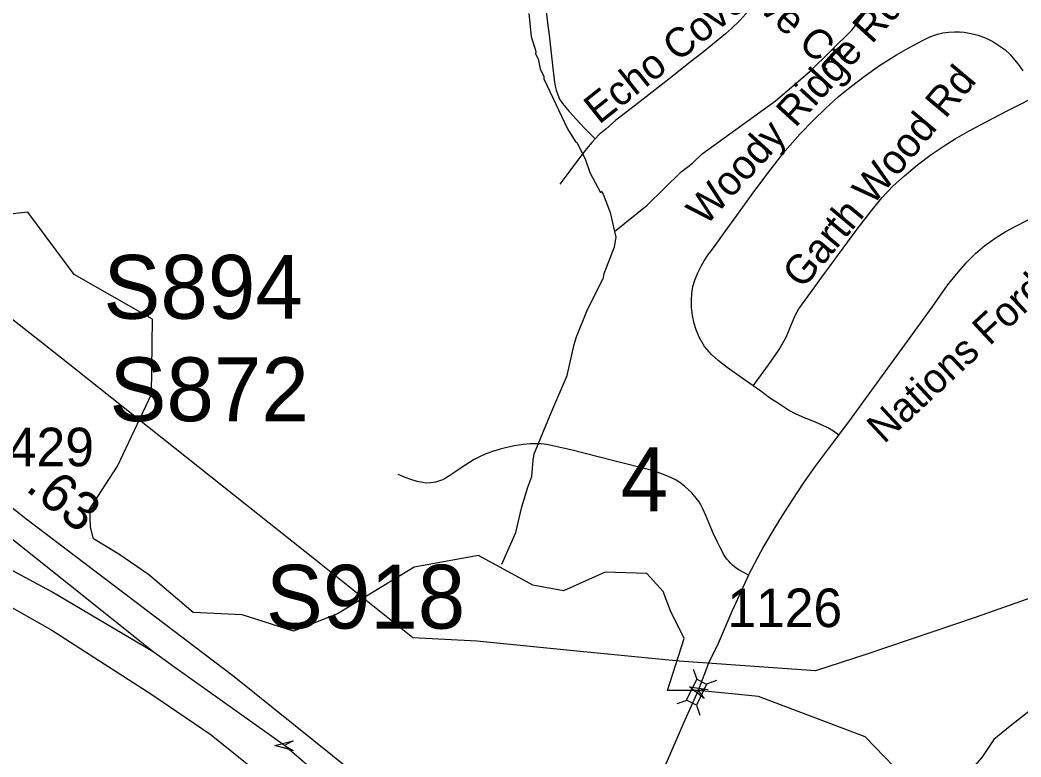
# Model space of a CAD drawing. Extents: x 1383679 to 1536984, y 460658 to 651027.
# Drawn here: x 1428854 to 1432096, y 504390 to 506777 of the extents above; entities that cross this region are included whole.
import ezdxf

# ---------------------------------------------------------------- set-up
doc = ezdxf.new("R2010")
doc.units = 0
for name, color, linetype in [('Exist Hydrographic Creek Single Shore', 7, 'Continuous'), ('Exist Hydrographic Misc Water Feature', 7, 'Continuous'), ('Exist Road Non-System Type 51', 7, 'Continuous'), ('Exist Road Non-System Type 51 Label', 7, 'Continuous'), ('Exist Road Primary Interstate Divided Center Attributed', 7, 'Continuous'), ('Exist Road Primary Interstate Ramp 1 Lane Attributed', 7, 'Continuous'), ('Exist Road Primary Interstate Structure Ovrhead Sign Attributed CELL', 7, 'Continuous'), ('Exist Road Primary Interstate Structure Ovrhead Sign Number Label', 7, 'Continuous'), ('Exist Road Primary US Service Attributed', 7, 'Continuous'), ('Exist Road Secondary Mileage Hundredths English Label', 7, 'Continuous'), ('Exist Road Secondary Structure Standard Bridge Attributed CELL', 7, 'Continuous'), ('Exist Road Secondary Structure Standard Bridge CELL', 7, 'Continuous'), ('Exist Road Secondary Structure Standard Bridge Number Label', 7, 'Continuous'), ('Exist Road Secondary Type 51 Attributed', 7, 'Continuous'), ('Exist Road Secondary Type 51 Number Label', 7, 'Continuous'), ('Exist Utilities Electrical Transmission Line', 7, 'Continuous')]:
    doc.layers.add(name, color=color, linetype=linetype)

msp = doc.modelspace()

# ---------------------------------------------------------------- linework, layer by layer
at = {"layer": 'Exist Hydrographic Creek Single Shore'}
for points in [[(1429028.9, 505952.1), (1428879.6, 506153.9), (1428572, 506119.6), (1428379.2, 506056.8), (1428259.7, 506124), (1428134.3, 506310.3), (1428145.4, 506451.3), (1428047.4, 506551.7), (1427830.3, 506556), (1427663.1, 506363.7), (1427452.6, 506406.1), (1427292.7, 506417.5), (1427199.7, 506507.3)], [(1431745.4, 504295.6), (1431591.3, 504455.2), (1431245.8, 504585.4), (1431050.3, 504604.7), (1430951.4, 504604.7), (1431004.5, 504773.8), (1430961, 504863.2), (1430936.9, 504925.9), (1430883.8, 504983.9), (1430748.6, 504988.7), (1430614.6, 504927.8), (1430514.6, 504946.2), (1430339.2, 505042.6), (1430130.1, 505004.1), (1429882.4, 504853.9), (1429739.4, 504797.6), (1429573.4, 504850.2), (1429415, 504858), (1429269.5, 504981), (1429174.3, 505046.2), (1429091.4, 505096.8), (1429082.5, 505134.5), (1429079.5, 505193.2), (1429169.3, 505332.2), (1429279.3, 505565.1), (1429283.3, 505808), (1429028.9, 505952.1)]]:
    msp.add_lwpolyline(points, dxfattribs=at)
at = {"layer": 'Exist Hydrographic Misc Water Feature'}
for points in [[(1430501.4, 506797.9), (1430509.2, 506723.2), (1430524.1, 506674.9), (1430523.9, 506666.9), (1430531.6, 506650.7), (1430538.9, 506618.6), (1430550.4, 506594.3), (1430550.2, 506586.3), (1430626.6, 506424.7), (1430651.9, 506384.1), (1430657.7, 506380), (1430684.6, 506327.4), (1430699.6, 506283.1), (1430734.2, 506218.3), (1430736.4, 506222.3), (1430742.1, 506212.2), (1430764.9, 506153.7), (1430779.3, 506091.4)], [(1430779.3, 506091.4), (1430885.4, 506177), (1430995.7, 506284.5), (1431032.3, 506313.6), (1431063, 506342.9), (1431300.9, 506515.5), (1431412.9, 506610.9), (1431547.8, 506743.8), (1431591, 506798.8)], [(1430779.3, 506091.4), (1430783.1, 506073.3), (1430778.4, 506041.4), (1430744.6, 505954.2), (1430742, 505937.1)], [(1430414, 505013.9), (1430460, 505117.2), (1430479.6, 505200.5), (1430498.9, 505264.2), (1430511.5, 505298.6), (1430516.3, 505350.7), (1430518.6, 505371.3), (1430576.8, 505509.3), (1430626.5, 505625.3), (1430648.2, 505725.8), (1430656.5, 505750.5), (1430692.2, 505839.6), (1430742, 505937.1)], [(1432890.4, 505895.2), (1432811.5, 505649.2), (1432786, 505571.8), (1432738.6, 505498.9), (1432664.7, 505408.4), (1432623.5, 505346.9), (1432610.9, 505315.1), (1432591.5, 505241.7), (1432527.2, 505126.5), (1432445.3, 504926.2), (1432341.2, 504719.9), (1432288, 504661.1), (1432180.4, 504583.7), (1432060.6, 504489.2), (1432007.7, 504446.8), (1431968.5, 504387.7), (1431921.5, 504334.5), (1431820.6, 504290.5), (1431769.8, 504255.5), (1431733.1, 504220.1)]]:
    msp.add_lwpolyline(points, dxfattribs=at)
at = {"layer": 'Exist Road Non-System Type 51'}
for points in [[(1430512.9, 506987.6), (1430513.3, 506986.9), (1430526.8, 506960.1), (1430533.9, 506940.8), (1430541.4, 506920.3), (1430545.1, 506907.8), (1430546.9, 506897.6), (1430549, 506886.4), (1430550.3, 506874.7), (1430552.5, 506851.1), (1430562.8, 506767.6), (1430567.4, 506727.6), (1430578.2, 506630.6), (1430583.9, 506582.8), (1430587.1, 506563), (1430590.8, 506549.6), (1430595.4, 506534.3), (1430601.6, 506520.7), (1430611, 506505.9), (1430632.4, 506480.3), (1430681.8, 506426.4), (1430698.9, 506409.5), (1430716.4, 506391.7)], [(1431353.5, 506972.7), (1431321.3, 506933.7), (1431263.2, 506864.8), (1431236, 506831.4), (1431215.2, 506808.1), (1431184.3, 506774.4), (1431158.1, 506749.6), (1431138.4, 506732.1), (1431096.9, 506697.2), (1431066.4, 506672.9), (1431025.1, 506640.8), (1430964.7, 506592.9), (1430901.2, 506543.5), (1430833.2, 506490.1), (1430783.8, 506452.1), (1430751.1, 506423.3), (1430729.8, 506405.8), (1430716.4, 506391.7)], [(1431228.8, 505591.4), (1431192.9, 505616.7), (1431144.2, 505651.4), (1431115.4, 505673.7), (1431093.2, 505693.9), (1431071.2, 505719.8), (1431054.6, 505747.4), (1431043.9, 505773.1), (1431037.5, 505794.2), (1431031.9, 505819.5), (1431029, 505846), (1431029, 505868.9), (1431030.1, 505891), (1431033.5, 505913.5), (1431039.8, 505934.5), (1431047.6, 505955.3), (1431060.6, 505981.9), (1431069.7, 505996.7), (1431081.7, 506015.2), (1431099.4, 506038.5), (1431137.7, 506091.9), (1431175.6, 506144.1), (1431225.3, 506212.3), (1431275.9, 506280.4), (1431331.8, 506352.5), (1431380.5, 506408.2), (1431422.5, 506451.5), (1431462.2, 506490), (1431505, 506528.5), (1431546.7, 506562.2), (1431587.8, 506593.6), (1431637.8, 506629), (1431692.5, 506663.8), (1431730.1, 506685.2), (1431778.6, 506711.6), (1431798.9, 506720.9), (1431812.1, 506726.3), (1431825.2, 506730.8), (1431842.3, 506734.9), (1431861.8, 506737.8), (1431881.1, 506738.6), (1431896.9, 506738.2), (1431911.7, 506736.9), (1431933.9, 506732.9), (1431957.3, 506727.5), (1431983.1, 506718.4), (1432005, 506707.3), (1432027.1, 506692.4), (1432043.1, 506680.8), (1432060.4, 506665.1), (1432075, 506647.4), (1432087.1, 506634), (1432101.8, 506611.7)], [(1431228.8, 505591.4), (1431252.3, 505624.3), (1431287, 505671.8), (1431312.5, 505709.2), (1431326.1, 505731.8), (1431335, 505750), (1431346.3, 505774.9), (1431355.6, 505798.9), (1431365.4, 505822.1), (1431376.6, 505841.2), (1431405.7, 505881.6), (1431450.5, 505943.8), (1431504.8, 506017), (1431565.3, 506099.8), (1431609, 506156.9), (1431645, 506200.6), (1431682.2, 506239.5), (1431718, 506272.4), (1431761.1, 506307.7), (1431805.3, 506341.4), (1431847, 506369.4), (1431882.6, 506392), (1431927.8, 506417.7), (1431985.5, 506447.8), (1432048.5, 506481.4), (1432075, 506494.7), (1432143.1, 506528.9)], [(1431505.6, 505432.3), (1431546.9, 505487), (1431621.6, 505589.3), (1431728.2, 505736.7), (1431807.7, 505846.6), (1431858.3, 505918.2), (1431892.6, 505960.5), (1431921.2, 505993), (1431948.5, 506020.7), (1431979.2, 506046.7), (1432015.1, 506072.8), (1432044.3, 506090.9), (1432075, 506107.2), (1432121.6, 506131.1), (1432200.7, 506172.6), (1432305.5, 506226.2), (1432399.2, 506273.7), (1432519, 506335.4), (1432657.2, 506408.9), (1432720.6, 506441.4)], [(1430716.4, 506391.7), (1430705.8, 506380.5), (1430688.5, 506359.7), (1430662.7, 506326.3), (1430631.4, 506284.2), (1430601.8, 506245.5)], [(1431505.6, 505432.3), (1431488.2, 505445), (1431470.5, 505455.4), (1431452.4, 505464.1), (1431430.2, 505473.7), (1431395.1, 505488.1), (1431367.9, 505500.4), (1431343.3, 505513.6), (1431313.3, 505532.5), (1431281.8, 505553.1), (1431253, 505574.3), (1431228.8, 505591.4)], [(1431213.3, 504978.5), (1431253, 505054), (1431260.1, 505066), (1431296.3, 505127.9), (1431322.9, 505171.6), (1431356.7, 505223.9), (1431391.6, 505276.1), (1431430.3, 505331.9), (1431472.3, 505388.2), (1431505.6, 505432.3)], [(1431213.3, 504978.5), (1431182, 504996.4), (1431173.6, 505001.7), (1431167.4, 505006.2), (1431162, 505010.5), (1431154.7, 505017.4), (1431149.3, 505023.6), (1431143.5, 505030), (1431136.2, 505040.3), (1431132.4, 505046.8), (1431128.9, 505053.9), (1431122.6, 505066), (1431111.7, 505087.7), (1431099.6, 505112.4), (1431091.3, 505132.7), (1431075.3, 505171.6), (1431065.6, 505193.7), (1431059.1, 505206.7), (1431053.2, 505216.4), (1431041, 505232.8), (1431028.5, 505246.8), (1431018.2, 505256.5), (1431006.9, 505266.3), (1430993.7, 505276.2), (1430978.5, 505285.9), (1430963.5, 505294.3), (1430943.6, 505302.7), (1430917.2, 505312), (1430896.9, 505318.3), (1430777.3, 505348.8), (1430638.2, 505384.3), (1430564.6, 505400.6), (1430551.8, 505403.2), (1430542.2, 505404.1), (1430525.9, 505404.5), (1430505.8, 505403.8), (1430483.4, 505401.4), (1430455.5, 505397.3), (1430430.5, 505392.4), (1430409.4, 505387.2), (1430383.8, 505379.4), (1430366.1, 505373), (1430348.6, 505365.2), (1430335.2, 505358.6), (1430324.5, 505352.9), (1430309.7, 505343.6), (1430285.9, 505328.3), (1430262.5, 505312.6), (1430243.2, 505299.2), (1430230.8, 505291.8), (1430223.6, 505287.7), (1430216, 505285), (1430200, 505280.3), (1430184.2, 505277.4), (1430169.6, 505277.1), (1430157.8, 505278.4), (1430140.6, 505282.4), (1430120, 505288.7), (1430100.9, 505295.3), (1430078.5, 505304.3)], [(1431213.3, 504978.5), (1431158.9, 504860.7), (1431115.5, 504756.9), (1431084.1, 504694.1), (1431050.3, 504604.7)]]:
    msp.add_lwpolyline(points, dxfattribs=at)
at = {"layer": 'Exist Road Primary Interstate Divided Center Attributed'}
for points in [[(1429285.3, 504730), (1428954.5, 504925.2), (1428494.8, 505172.7), (1428231.2, 505299.5), (1428083.9, 505377.1)], [(1428612, 504996), (1428957.4, 504800.5), (1429280.3, 504592.1), (1429472.6, 504461.4), (1429628.1, 504335.8), (1429711.3, 504262.8), (1429895.3, 504101.4)], [(1430555.7, 503576.8), (1430480.7, 503661.4), (1430359.5, 503799), (1430065, 504121.5), (1429710.2, 504426.5), (1429355, 504679.9), (1429285.3, 504730)]]:
    msp.add_lwpolyline(points, dxfattribs=at)
at = {"layer": 'Exist Road Primary Interstate Ramp 1 Lane Attributed'}
msp.add_lwpolyline([(1429285.3, 504730), (1428738, 505166.6), (1428449.7, 505379.9), (1428155.1, 505601.4), (1428042.1, 505692.8), (1427882.1, 505817)], dxfattribs=at)
at = {"layer": 'Exist Road Primary Interstate Structure Ovrhead Sign Attributed CELL'}
msp.add_lwpolyline([(1429738.6, 504410.7), (1429679.7, 504426.5), (1429738.6, 504442.3), (1429710.2, 504426.5)], close=True, dxfattribs=at)
at = {"layer": 'Exist Road Primary US Service Attributed'}
msp.add_lwpolyline([(1430518.2, 503853.8), (1430513.2, 503855.7), (1430170.2, 504147), (1429932.1, 504340.4), (1429547.4, 504649.2), (1428873.1, 505160.7), (1427937.6, 505904.9)], dxfattribs=at)
at = {"layer": 'Exist Road Secondary Structure Standard Bridge Attributed CELL'}
msp.add_lwpolyline([(1431070.2, 504579), (1431022.3, 504616.8), (1431082.6, 504608), (1431050.3, 504604.7)], close=True, dxfattribs=at)
at = {"layer": 'Exist Road Secondary Structure Standard Bridge CELL'}
for p, q in [((1431034.4, 504673.9), (1431045.7, 504641.3)), ((1431110.1, 504637.3), (1431077.5, 504625.9)), ((1431013.4, 504573), (1430980.9, 504561.6)), ((1431044.5, 504558), (1431055.8, 504525.4))]:
    msp.add_line(p, q, dxfattribs=at)
msp.add_lwpolyline([(1431077.5, 504625.9), (1431044.6, 504557.9), (1431012.9, 504573.3), (1431045.7, 504641.3)], close=True, dxfattribs=at)
at = {"layer": 'Exist Road Secondary Type 51 Attributed'}
msp.add_lwpolyline([(1431050.3, 504604.7), (1431002.4, 504498.9), (1430950.2, 504377.6), (1430865.8, 504186.6), (1430850.5, 504151.5), (1430833.6, 504115.8), (1430735.5, 503868.6), (1430692.7, 503778.2), (1430608.8, 503652.7), (1430555.7, 503576.8)], dxfattribs=at)
at = {"layer": 'Exist Utilities Electrical Transmission Line'}
msp.add_lwpolyline([(1432390.6, 504998.6), (1431947.4, 504841.8), (1431597, 504723.2), (1431429.9, 504668.5), (1430988.5, 504699.8), (1430657.2, 504732.7), (1430333.9, 504765.4), (1430126.2, 504775.6), (1429813.3, 505026.1), (1429356.6, 505389.4), (1428988.5, 505681.2), (1428764.1, 505857.8), (1428524.1, 506048.7)], dxfattribs=at)

# ---------------------------------------------------------------- texts
at = {"layer": 'Exist Road Non-System Type 51 Label'}
for s, rotation, p in [('Singing Cove Ct', 317.9112, (1430783.3, 507226.4)), ('Echo Cove Ln', 38.4541, (1430729.1, 506436.6)), ('Woody Ridge Rd', 47.6298, (1431074.4, 506107)), ('Garth Wood Rd', 50.0468, (1431388.4, 505902.5)), ('Nations Ford Rd', 42.8855, (1431651.9, 505401.7))]:
    msp.add_text(s, height=95, rotation=rotation, dxfattribs=at).set_placement(p)
at = {"layer": 'Exist Road Primary Interstate Structure Ovrhead Sign Number Label'}
for s, p in [('S894', (1429124.2, 505809.1)), ('S872', (1429143.7, 505477.3)), ('S918', (1429650.3, 504805.5))]:
    msp.add_text(s, height=206.69, dxfattribs=at).set_placement(p)
at = {"layer": 'Exist Road Secondary Mileage Hundredths English Label'}
msp.add_text('.63', height=125, rotation=321.4971, dxfattribs=at).set_placement((1428867.8, 505255.8))
at = {"layer": 'Exist Road Secondary Structure Standard Bridge Number Label'}
msp.add_text('4', height=206.7, dxfattribs=at).set_placement((1430799.3, 505185.6))
at = {"layer": 'Exist Road Secondary Type 51 Number Label'}
for s, p in [('5429', (1428721.5, 505331.3)), ('1126', (1431144.8, 504810.4))]:
    msp.add_text(s, height=125, dxfattribs=at).set_placement(p)

doc.saveas('drawing.dxf')
